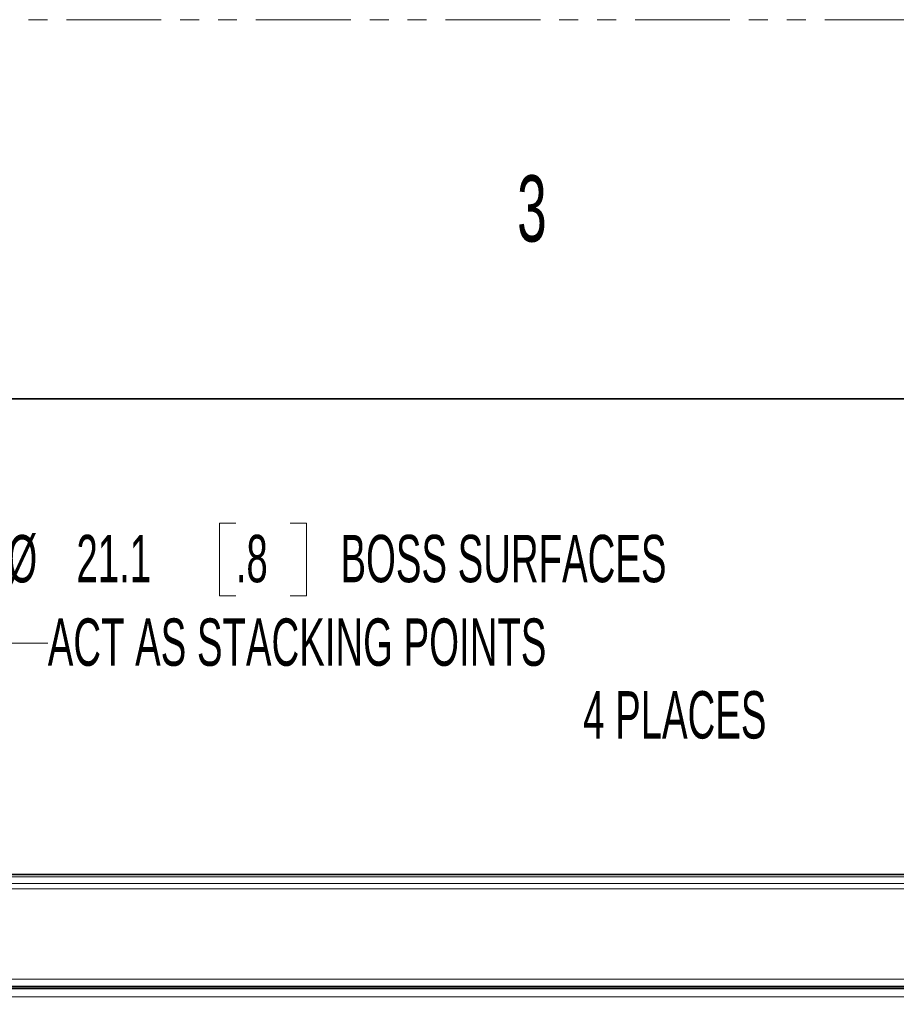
# Model space of a CAD drawing. Header units: millimetres. Extents: x 0 to 1118, y 0 to 864.
# Tile 289 of 339: x 733 to 792, y 798 to 864. Entities that reach past the tile are written whole.
import ezdxf

# ---------------------------------------------------------------- set-up
doc = ezdxf.new("R2010")
doc.units = ezdxf.units.MM
doc.linetypes.add('PHANTOM', pattern=[12.7, 6.35, -1.27, 1.27, -1.27, 1.27, -1.27])
doc.styles.add('SLDTEXTSTYLE0', font='TXT', dxfattribs={"width": 0.605})
doc.styles.add('SLDTEXTSTYLE1', font='TXT', dxfattribs={"width": 0.6})
doc.dimstyles.new('SLDDIMSTYLE6', dxfattribs={"dimtxt": 3.175, "dimasz": 4.572, "dimexe": 0, "dimexo": 0.0625, "dimgap": 0.79375, "dimtad": 0, "dimtih": 1, "dimtoh": 1, "dimdec": 1, "dimlfac": 4, "dimrnd": 1e-09, "dimzin": 12, "dimdsep": 46, "dimtxsty": 'SLDTEXTSTYLE0', "dimsah": 1, "dimcen": 0, "dimadec": 0, "dimazin": 3, "dimtfac": 1, "dimtofl": 0, "dimtmove": 0, "dimatfit": 3, "dimfxl": 1, "dimfrac": 2, "dimtolj": 1, "dimtzin": 12, "dimarcsym": 0})

# ---------------------------------------------------------------- blocks, each defined once
blk = doc.blocks.new('_D_21')
at = {"color": 7, "linetype": 'Continuous', "lineweight": 0}
for p, q in [((747.95, 829.854), (746.858, 829.854)), ((746.858, 829.854), (746.858, 824.981)), ((751.588, 829.854), (752.679, 829.854)), ((752.679, 829.854), (752.679, 824.981)), ((746.858, 824.981), (747.95, 824.981)), ((752.679, 824.981), (751.588, 824.981)), ((692.123, 800.252), (729.474, 821.817)), ((729.474, 821.817), (735.356, 821.817))]:
    blk.add_line(p, q, dxfattribs=at)
at = {"color": 7, "linetype": 'Continuous', "lineweight": 18}
blk.add_solid([(692.123, 800.252), (696.463, 801.879), (695.701, 803.198)], dxfattribs=at)
at = {"color": 7, "linetype": 'Continuous', "lineweight": 18, "char_height": 3.175, "attachment_point": 1, "style": 'SLDTEXTSTYLE0'}
for s, insert in [('%%c', (732.649, 829.065)), ('21.1', (737.278, 829.074)), ('.8', (747.95, 829.074)), ('BOSS SURFACES', (754.961, 829.074)), ('ACT AS STACKING POINTS', (735.356, 823.474)), ('4 PLACES', (771.215, 818.601))]:
    blk.add_mtext(s, dxfattribs=dict(at, insert=insert))

msp = doc.modelspace()

# ---------------------------------------------------------------- linework, layer by layer
at = {"color": 7, "linetype": 'PHANTOM', "lineweight": 18}
msp.add_line((0, 863.6), (1117.6, 863.6), dxfattribs=at)
at = {"color": 7, "linetype": 'Continuous', "lineweight": 35}
for p, q in [((12.7, 838.2), (1104.9, 838.2)), ((694.6262, 806.3087), (878.5512, 806.3087)), ((694.6262, 798.8087), (878.5512, 798.8087)), ((694.799, 798.6712), (878.3784, 798.6712))]:
    msp.add_line(p, q, dxfattribs=at)
at = {"color": 7, "linetype": 'Continuous', "lineweight": 18}
for p, q in [((694.6262, 806.1622), (878.5512, 806.1622)), ((694.6262, 805.7051), (878.5512, 805.7051)), ((694.6262, 805.3516), (878.5512, 805.3516)), ((694.6262, 799.3087), (878.5512, 799.3087)), ((694.6262, 798.6837), (878.5512, 798.6837)), ((694.799, 798.1212), (878.3784, 798.1212))]:
    msp.add_line(p, q, dxfattribs=at)

# ---------------------------------------------------------------- texts
at = {"color": 7, "linetype": 'Continuous', "lineweight": 0, "insert": (766.7943, 853.1727), "char_height": 4.445, "attachment_point": 1, "style": 'SLDTEXTSTYLE1'}
msp.add_mtext('3', dxfattribs=at)

# ---------------------------------------------------------------- dimensions: what is measured, and where the dimension line sits
at = {"color": 7, "linetype": 'Continuous', "lineweight": 18}
dim = msp.add_diameter_dim_2p(p1=(687.5545, 797.6149), p2=(692.1228, 800.2524), text='<> BOSS SURFACES\\PACT AS STACKING POINTS\\P4 PLACES', dimstyle='SLDDIMSTYLE6', dxfattribs=at)
dim.commit()
dim.dimension.update_dxf_attribs({"geometry": '_D_21', "text_midpoint": (762.3591, 822.5448), "dimtype": 163})

doc.saveas('drawing.dxf')
